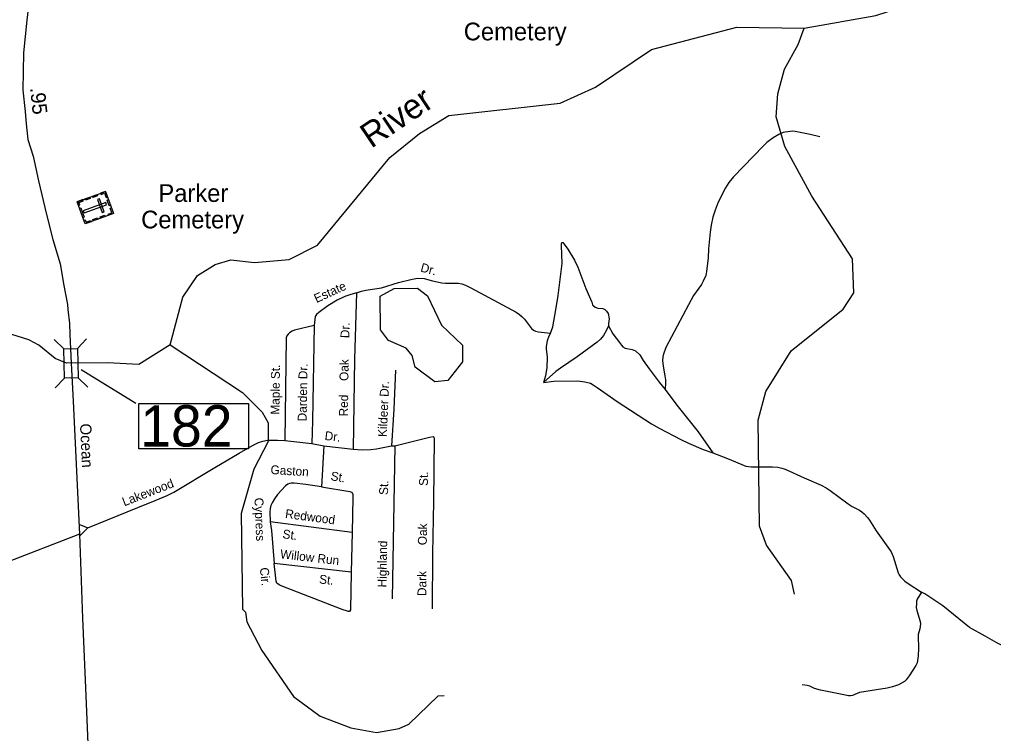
# Model space of a CAD drawing. Extents: x 2104537 to 2336408, y 34176 to 229611.
# Drawn here: x 2167223 to 2175459, y 68278 to 74319 of the extents above; entities that cross this region are included whole.
import ezdxf

# ---------------------------------------------------------------- set-up
doc = ezdxf.new("R2010")
doc.units = 0
for name, color, linetype in [('Exist Cultural Cemetery CELL', 7, 'Continuous'), ('Exist Cultural Cemetery Label', 7, 'Continuous'), ('Exist Hydrographic Misc Water Feature', 7, 'Continuous'), ('Exist Hydrographic Pond Under 1500 Sq Ft', 7, 'Continuous'), ('Exist Hydrographic River Shore', 7, 'Continuous'), ('Exist Hydrographic River Shore Label', 7, 'Continuous'), ('Exist Road Non-System Type 51', 7, 'Continuous'), ('Exist Road Non-System Type 51 Label', 7, 'Continuous'), ('Exist Road Secondary Mileage Hundredths English Label', 7, 'Continuous'), ('Exist Road Secondary Structure Standard Bridge CELL', 7, 'Continuous'), ('Exist Road Secondary Structure Standard Bridge Number Label', 7, 'Continuous'), ('Exist Road Secondary Type 51 Attributed', 7, 'Continuous'), ('Exist Road Secondary Type 51 Label', 7, 'Continuous')]:
    doc.layers.add(name, color=color, linetype=linetype)

msp = doc.modelspace()

# ---------------------------------------------------------------- linework, layer by layer
at = {"layer": 'Exist Cultural Cemetery CELL'}
for points in [[(2167949.9, 72864.1), (2168018.4, 72677.2), (2167779.3, 72589.5), (2167710.8, 72776.5)], [(2167776.5, 72800.6), (2167817.2, 72815.5), (2167821.1, 72804.8), (2167780.4, 72789.9)], [(2167839.6, 72823.7), (2167880.3, 72838.6), (2167884.2, 72827.9), (2167843.5, 72813)], [(2167909.3, 72849.2), (2167913.2, 72838.5), (2167943.4, 72849.6), (2167957.3, 72811.5), (2167967.8, 72815.4), (2167949.9, 72864.1)], [(2167722.3, 72745.4), (2167733.1, 72749.4), (2167725.5, 72770), (2167763.4, 72784), (2167759.6, 72794.4), (2167710.9, 72776.5)], [(2167959.9, 72751.6), (2167953.5, 72769.2), (2167763.1, 72699.4), (2167769.5, 72681.9)], [(2167900.1, 72802.4), (2167882.5, 72795.9), (2167923, 72685.4), (2167940.6, 72691.8)], [(2167975.4, 72794.5), (2167993.2, 72745.9), (2167982.5, 72742), (2167964.7, 72790.6)], [(2167741.4, 72726.5), (2167770.6, 72646.8), (2167759.9, 72642.9), (2167730.7, 72722.6)], [(2167905.2, 72647.7), (2167945.9, 72662.7), (2167949.8, 72652), (2167909.1, 72637.1)], [(2167977.7, 72662.2), (2167973.8, 72672.8), (2168004.1, 72683.9), (2167990.1, 72722), (2168000.5, 72725.8), (2168018.4, 72677.1)], [(2167767.9, 72620.7), (2167778.7, 72624.6), (2167786.3, 72604), (2167824.2, 72617.9), (2167828.1, 72607.4), (2167779.3, 72589.5)], [(2167843.3, 72625.1), (2167884, 72640), (2167887.9, 72629.3), (2167847.2, 72614.4)]]:
    msp.add_lwpolyline(points, close=True, dxfattribs=at)
at = {"layer": 'Exist Hydrographic Misc Water Feature'}
for points in [[(2173776.4, 69457.3), (2173750.4, 69572.6), (2173540.4, 69872), (2173481.3, 70030.6), (2173468.4, 70929.9), (2173533.4, 71171.4), (2173747.3, 71515), (2174187.3, 71867.4), (2174278.4, 72006.7), (2174268.3, 72292.4), (2173923.4, 72824), (2173696.2, 73245.1), (2173620.4, 73495.9), (2173635.3, 73689.2), (2173692.3, 73898), (2173808.4, 74105.8), (2173857.4, 74245.9)], [(2168498.2, 71567.2), (2169108.2, 71161.6), (2169276.3, 70997.6), (2169327.2, 70904.8), (2169327.2, 70747.3), (2169204.4, 70513.5), (2169097.3, 70138.2), (2169110.2, 69330.9), (2169135.3, 69304.1), (2169144.3, 69221.9), (2169271.2, 68980), (2169540.2, 68590.9), (2169765.4, 68425.8), (2170024.4, 68325.6), (2170241.3, 68285.3), (2170433.2, 68321), (2170516.3, 68355.5), (2170764.4, 68596.8), (2170814.2, 68599.1)]]:
    msp.add_lwpolyline(points, dxfattribs=at)
at = {"layer": 'Exist Hydrographic Pond Under 1500 Sq Ft'}
msp.add_lwpolyline([(2170736, 71253.3), (2170569.1, 71377.9), (2170544.1, 71476.8), (2170493, 71536.8), (2170343.1, 71602.1), (2170276.1, 71692), (2170274, 71977.5), (2170390.1, 72044.1), (2170590, 72046.8), (2170674.1, 71979.5), (2170792, 71731.2), (2170968.1, 71563.8), (2170969.1, 71422.7), (2170845.1, 71264.3), (2170736, 71253.3)], dxfattribs=at)
at = {"layer": 'Exist Hydrographic River Shore'}
for points in [[(2173857.4, 74245.9), (2174465.4, 74352.3), (2175255.5, 74612.6)], [(2168498.2, 71567.2), (2168604.2, 71968.7), (2168728.2, 72153.3), (2168877.3, 72245.6), (2169010.2, 72285.7), (2169210.3, 72262.1), (2169502.3, 72289.3), (2169743.2, 72409.3), (2170355.3, 73152.1), (2170604.3, 73354), (2170853.2, 73506.7), (2171794.4, 73609.9), (2172093.3, 73745.2), (2172567.2, 74064.2), (2173290.2, 74253.6), (2173857.4, 74245.9)], [(2168498.2, 71567.2), (2168232.2, 71398.4), (2167966.3, 71413.4), (2167620.3, 71411.1), (2167526.3, 71450.2), (2167386.3, 71564.1), (2167301.4, 71608.1), (2167056.2, 71683.6), (2166780.2, 71807.1), (2166454.2, 72039.8), (2166429.2, 72089.5), (2166353.1, 72120.5), (2166177.2, 72353.5), (2166144.2, 72370.6)]]:
    msp.add_lwpolyline(points, dxfattribs=at)
at = {"layer": 'Exist Road Non-System Type 51'}
for p, q in [((2169468.2, 70756.4), (2169694.1, 70730.4)), ((2169694.1, 70730.4), (2169795.4, 70713)), ((2169795.4, 70713), (2169776.9, 70365.6)), ((2169795.4, 70713), (2170045.5, 70683.5)), ((2170369.9, 70712.7), (2170395.9, 70712.5)), ((2170395.9, 70712.5), (2170373.2, 69418.3)), ((2167726.4, 70049.2), (2167800, 70016.6)), ((2167731.3, 69947), (2167800, 70016.6)), ((2170035.8, 69977.3), (2169342.7, 70069.1)), ((2170035.8, 69977.3), (2170027.1, 69641.5)), ((2170027.1, 69641.5), (2169375.6, 69717.1))]:
    msp.add_line(p, q, dxfattribs=at)
for points in [[(2173989.8, 73325), (2173908.1, 73345.6), (2173783.3, 73370.6), (2173762.3, 73372.7), (2173698.2, 73365.4), (2173682.1, 73361.4), (2173643.7, 73345.5), (2173595.2, 73317.5), (2173543.3, 73278.8), (2173513.2, 73250.9), (2173260.4, 72987), (2173222.4, 72939.5), (2173193, 72894.2), (2173131.6, 72773), (2173104.7, 72706.2), (2173086.5, 72646.9), (2173071.8, 72578.3), (2173063.1, 72518.4), (2173049.9, 72378.5), (2173045.4, 72302.5), (2173033, 72185.6), (2173026.1, 72152.6), (2173005.5, 72104.8), (2172989.2, 72076.9), (2172922.1, 71983.4), (2172880, 71905.8), (2172688.9, 71543.3), (2172666.3, 71479.4), (2172662.4, 71464.1), (2172660.5, 71432.6), (2172665.5, 71385.6), (2172681, 71303.6), (2172684.6, 71269.4), (2172686.4, 71245.4), (2172684, 71187.4)], [(2171713.9, 71665.8), (2171732.3, 71717.6), (2171759.6, 71861.1), (2171778.4, 71983.5), (2171810.9, 72255.2), (2171805.9, 72405.2), (2171806.2, 72421.3), (2171810.4, 72433), (2171816.3, 72432.9), (2171828.2, 72418.9), (2171859.8, 72374.6), (2171915.1, 72282), (2171944.4, 72222.1), (2172013.1, 72041.3), (2172062.1, 71926.8), (2172067.9, 71904.7), (2172091.8, 71884.6), (2172113.6, 71876.6), (2172155.6, 71874.1), (2172171.5, 71866), (2172187.6, 71851.9), (2172201.3, 71831.6), (2172209, 71785.5), (2172202.7, 71747.6), (2172202.6, 71725.6)], [(2170072.7, 72005.6), (2170114.4, 72021.2), (2170152.9, 72029), (2170285.2, 72048.1), (2170427.4, 72092.9), (2170543.8, 72121.8), (2170591.5, 72129.1), (2170645.6, 72126.7), (2170715.5, 72108.3), (2170793.6, 72091.4), (2170825.3, 72087.2), (2170933.6, 72087.7), (2170963.3, 72082.2), (2170995.3, 72071.8), (2171041.1, 72049.5), (2171423.3, 71842), (2171451.2, 71824.1), (2171475.1, 71803.6), (2171492.7, 71783.6), (2171534.6, 71726.3), (2171554.1, 71703), (2171568.3, 71690.9), (2171587.2, 71681), (2171612, 71674.7), (2171713.9, 71665.8)], [(2170072.7, 72005.6), (2170016.7, 71990.3), (2169974.4, 71974.7), (2169909.1, 71944.8), (2169829.8, 71895.8), (2169753.6, 71840.2), (2169734.9, 71822.8), (2169723, 71804.6), (2169714.4, 71730.7)], [(2170072.7, 72005.6), (2170056, 71443.9), (2170045.5, 70683.5)], [(2169714.4, 71730.7), (2169548.2, 71689.9), (2169530, 71682.1), (2169506.5, 71667.8), (2169494.4, 71657.2), (2169483, 71642.3), (2169477.1, 71626.6), (2169468.2, 70756.4)], [(2169714.4, 71730.7), (2169699.8, 70922.5), (2169694.1, 70730.4)], [(2172202.6, 71725.6), (2172186.1, 71689.5), (2172161.7, 71646), (2172137.4, 71614.3), (2172108.4, 71589.3), (2171938.4, 71465.9), (2171797.4, 71368.9), (2171759.1, 71339.1), (2171654.6, 71248)], [(2171713.9, 71665.8), (2171699.6, 71638.5), (2171685.4, 71599.7), (2171675.6, 71553), (2171675.8, 71531.4), (2171684.7, 71462), (2171681.7, 71374.1), (2171671.4, 71302.8), (2171654.6, 71248)], [(2172202.6, 71725.6), (2172240.3, 71657.9), (2172297.7, 71586.9), (2172312.9, 71562.7), (2172324.5, 71549.7), (2172345, 71538.4), (2172402.8, 71525.8), (2172430.8, 71515.5), (2172468.5, 71481.3), (2172496.1, 71433.2), (2172547.6, 71362.3), (2172632.4, 71249.7), (2172684, 71187.4)], [(2170403.3, 71352.5), (2170388.4, 71022.7), (2170369.9, 70712.7)], [(2171654.6, 71248), (2171740.4, 71257.5), (2171944.6, 71261.7), (2172004.5, 71253), (2172050.5, 71240.6), (2172074.2, 71228.7), (2172108.2, 71206.1), (2172277.2, 71086.7), (2172567.5, 70898.3), (2172631.1, 70861.6), (2172814.3, 70763.9), (2172879.9, 70732.8), (2173003.6, 70680.5), (2173087.4, 70651.7)], [(2172684, 71187.4), (2172782.8, 71056.5), (2172960.9, 70828.7), (2173087.4, 70651.7)], [(2167800, 70016.6), (2168223.6, 70190.8), (2168370.1, 70247.7), (2168470.9, 70290), (2168528.6, 70318.5), (2168874.2, 70527.7), (2169081.3, 70649.7), (2169194.4, 70715.1), (2169243.4, 70739.4), (2169280.4, 70752.1), (2169319.3, 70758.3), (2169406.2, 70759.2), (2169468.2, 70756.4)], [(2170395.9, 70712.5), (2170690.6, 70785.9), (2170720.5, 70789.9), (2170726.4, 70785.9), (2170730.5, 70777.6), (2170724, 70239.6), (2170714.2, 69799.5), (2170712.4, 69333.7)], [(2170045.5, 70683.5), (2170121.2, 70678.1), (2170193.8, 70679.4), (2170242.8, 70685.6), (2170369.9, 70712.7)], [(2173087.4, 70651.7), (2173211.1, 70604.7), (2173365.7, 70540.3), (2173410.6, 70532.9), (2173590.7, 70533.4), (2173636.6, 70530.9), (2173669.2, 70524), (2173698.3, 70514.6), (2173857.6, 70441), (2174003.1, 70377.8), (2174045.3, 70355.6), (2174079, 70333.3), (2174229.1, 70222.2), (2174263.7, 70199.5), (2174325.4, 70167.1), (2174345.5, 70153), (2174365.2, 70136.8), (2174392.8, 70106.5), (2174410.8, 70082.8), (2174466.1, 69993.8), (2174592.6, 69814.5), (2174612.2, 69774.5), (2174653.2, 69638.2), (2174661, 69620.9), (2174672.8, 69604), (2174710.5, 69567.5), (2174746.1, 69541.2), (2174851.7, 69472.6)], [(2169776.9, 70365.6), (2169645.1, 70384.8), (2169545.2, 70395.6), (2169521.3, 70395.8), (2169507.1, 70392.1), (2169493.2, 70386.1), (2169472.9, 70372.4), (2169404.6, 70298.9), (2169378.6, 70262.7), (2169359.9, 70229.2), (2169349.9, 70205.8), (2169343.2, 70181.3), (2169339.1, 70153.2), (2169342.7, 70069.1)], [(2169776.9, 70365.6), (2170016.7, 70325.8), (2170031.6, 70318.6), (2170038.3, 70309.3), (2170041.4, 70299.7), (2170042.3, 70275.4), (2170035.8, 69977.3)], [(2169342.7, 70069.1), (2169354.1, 69996.1), (2169375.6, 69717.1)], [(2170027.1, 69641.5), (2170021.6, 69323.1), (2170014.1, 69311.4), (2170004.2, 69309.6), (2169952.4, 69326), (2169435.9, 69526.3), (2169418, 69536.5), (2169400.3, 69550.6), (2169392.4, 69566.8), (2169375.6, 69717.1)], [(2174851.7, 69472.6), (2174814.8, 69413.6), (2174808.9, 69397), (2174806.9, 69374.7), (2174806.6, 69344.8), (2174810.7, 69319.2), (2174839.8, 69226.4), (2174841.7, 69206.4), (2174837.2, 69162.5), (2174822.9, 69116.5), (2174821, 69102.4), (2174824.9, 69000.6), (2174822, 68932.8), (2174817, 68894.2), (2174812.7, 68876.5), (2174802.4, 68852.4), (2174745.9, 68764.9), (2174719.6, 68731.3), (2174705.6, 68717.5), (2174657.2, 68689.9), (2174606.3, 68672.2), (2174561.2, 68662.5), (2174325.9, 68625.4), (2174268.3, 68599), (2174251.5, 68596.3), (2174232.5, 68597.4), (2174194.6, 68605.6), (2173996.5, 68643.9), (2173946.9, 68658), (2173907.2, 68678.1), (2173885, 68684.4), (2173841.2, 68688.9)], [(2176377.1, 69016.9), (2176251.4, 68946.5), (2176225.3, 68934.9), (2176181, 68921), (2176135.3, 68913.3), (2176057.1, 68910.2), (2175935.1, 68913.3), (2175849.3, 68920.2), (2175801.2, 68927.6), (2175573.9, 69000), (2175486.2, 69045), (2175388.6, 69102), (2175255.1, 69174.8), (2175030.6, 69356.9), (2174877.7, 69458.6), (2174851.7, 69472.6)]]:
    msp.add_lwpolyline(points, dxfattribs=at)
at = {"layer": 'Exist Road Secondary Structure Standard Bridge CELL'}
for p, q in [((2167599.3, 71532.7), (2167517.7, 71611.2)), ((2167712.4, 71534.9), (2167790.9, 71616.5)), ((2167525.1, 71203.3), (2167603.5, 71284.9)), ((2167800.9, 71208.7), (2167719.3, 71287.1))]:
    msp.add_line(p, q, dxfattribs=at)
msp.add_lwpolyline([(2167603.5, 71284.9), (2167598.7, 71532.7), (2167714.5, 71535), (2167719.3, 71287.1)], close=True, dxfattribs=at)
at = {"layer": 'Exist Road Secondary Structure Standard Bridge Number Label'}
msp.add_line((2167743.5, 71357.9), (2168208, 71071.4), dxfattribs=at)
msp.add_lwpolyline([(2168231.3, 71069.9), (2169160.3, 71069.9), (2169160.3, 70685.8), (2168231.3, 70685.8)], close=True, dxfattribs=at)
at = {"layer": 'Exist Road Secondary Type 51 Attributed'}
for points in [[(2167361.4, 74966.5), (2167285.1, 74311.5), (2167256.7, 74036.5), (2167251.2, 73719.5), (2167270.3, 73539.2), (2167278.5, 73435.3), (2167294.9, 73304.1), (2167338.6, 73162), (2167385.1, 72954.3), (2167450.7, 72667.4), (2167505.3, 72457), (2167566.8, 72252), (2167598.9, 72067.3), (2167629.3, 71906.7), (2167632.1, 71863.9), (2167645.2, 71745.8), (2167648.5, 71654.1), (2167660.3, 71411.3)], [(2167660.3, 71411.3), (2167675.9, 71090.3), (2167730.6, 69962.9)], [(2167730.6, 69962.9), (2167090.4, 69715.2), (2166944.2, 69662.6), (2166718.7, 69571.2), (2166536, 69491.3), (2166427.5, 69422.7), (2166310.5, 69331.3), (2166147.8, 69180), (2165788.1, 68774.5), (2165492.6, 68427.5), (2165423.8, 68316), (2165377, 68236.5), (2165362.9, 68200.7), (2165352.3, 68164.8), (2165338.3, 68136.9), (2165332, 68115), (2165320.9, 67980.7), (2165317.5, 67821), (2165327.9, 67632.8)], [(2167730.6, 69962.9), (2167755.7, 69254.6), (2167785.7, 68532.2), (2167822.3, 67714.4), (2167855.9, 66881.2), (2167863.4, 66372.8), (2167876.5, 66012.6), (2167873, 65812.5), (2167871.3, 65495.1)]]:
    msp.add_lwpolyline(points, dxfattribs=at)

# ---------------------------------------------------------------- texts
at = {"layer": 'Exist Cultural Cemetery Label'}
for s, p in [('Cemetery', (2170980.3, 74142.1)), ('Parker', (2168397.8, 72775)), ('Cemetery', (2168252.3, 72551.2))]:
    msp.add_text(s, height=150, dxfattribs=at).set_placement(p)
at = {"layer": 'Exist Hydrographic River Shore Label'}
msp.add_text('River', height=210, rotation=33.94289, dxfattribs=at).set_placement((2170196.8, 73223.9))
at = {"layer": 'Exist Road Non-System Type 51 Label'}
for s, rotation, p in [('Dr.', 345.23419, (2170608.7, 72187.4)), ('Estate ', 24.63954, (2169734.9, 71919)), ('Dr.', 88.29109, (2170012, 71621.6)), ('Oak', 89.21459, (2170004.2, 71260.2)), ('Maple St.', 89.41143, (2169421.2, 70974.9)), ('Darden Dr.', 88.96317, (2169650.5, 70918)), ('Kildeer Dr.', 87.41277, (2170328.4, 70785)), ('Red ', 89.21459, (2170000.1, 70960)), ('Dr.', 353.28737, (2169800.7, 70761.9)), ('Gaston', 356.53586, (2169344.2, 70473.4)), ('Lakewood', 21.22727, (2168109.4, 70199.3)), ('St.', 350.58817, (2169850.4, 70421.7)), ('St.', 89.31271, (2170676.4, 70372.3)), ('St.', 88.99503, (2170339.3, 70295.4)), ('Cypress', 272.4716, (2169209.7, 70271.2)), ('Redwood', 352.45524, (2169466.6, 70102.4)), ('Oak', 88.72273, (2170666.5, 69870.1)), ('St.', 352.45524, (2169444.3, 69930.4)), ('Highland', 88.99503, (2170325.6, 69512.8)), ('Willow Run', 353.38253, (2169424.2, 69761)), ('Cir.', 276.37232, (2169254.9, 69678.5)), ('St.', 353.38253, (2169753.6, 69548.2)), ('Dark', 89.7813, (2170663.6, 69440.5))]:
    msp.add_text(s, height=75, rotation=rotation, dxfattribs=at).set_placement(p)
at = {"layer": 'Exist Road Secondary Mileage Hundredths English Label'}
msp.add_text('.95', height=125, rotation=276.05419, dxfattribs=at).set_placement((2167311.9, 73740.1))
at = {"layer": 'Exist Road Secondary Structure Standard Bridge Number Label'}
msp.add_text('182', height=350, dxfattribs=at).set_placement((2168243.9, 70705.5))
at = {"layer": 'Exist Road Secondary Type 51 Label'}
msp.add_text('Ocean', height=95, rotation=272.77969, dxfattribs=at).set_placement((2167734.5, 70898.4))

doc.saveas('drawing.dxf')
